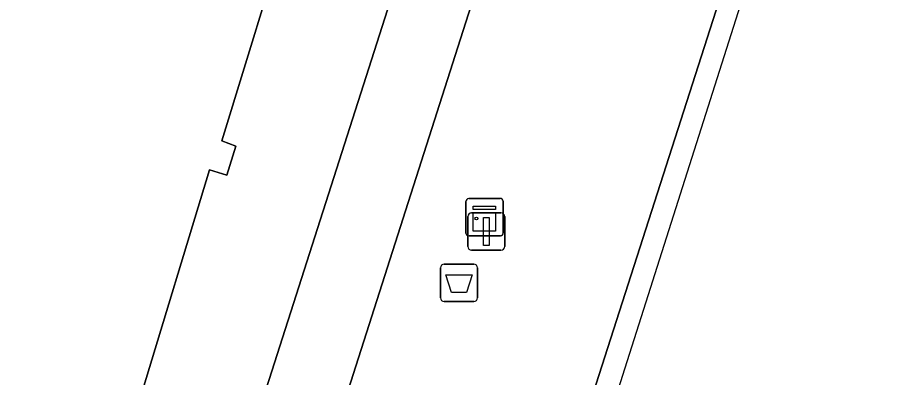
# Model space of a CAD drawing. Extents: x 160675 to 161153, y 383241 to 383714.
# Drawn here: x 161088.79 to 161112.56, y 383383.1 to 383392.72 of the extents above; entities that cross this region are included whole.
import ezdxf

# ---------------------------------------------------------------- set-up
doc = ezdxf.new("R2010")
doc.units = 0
for name, color, linetype in [('IMGEO_Afvalbak', 7, 'Continuous'), ('IMGEO_Fietspad_gesloten', 7, 'Continuous'), ('IMGEO_Kast', 7, 'Continuous'), ('IMGEO_Lichtmast', 7, 'Continuous'), ('IMGEO_Pand', 7, 'Continuous'), ('IMGEO_Rijbaan_lokaal_open', 7, 'Continuous'), ('IMGEO_Voetgangersgebied_open', 7, 'Continuous'), ('IMGEO_Voetpad_open', 7, 'Continuous')]:
    doc.layers.add(name, color=color, linetype=linetype)

msp = doc.modelspace()

# ---------------------------------------------------------------- linework, layer by layer
at = {"layer": 'IMGEO_Afvalbak'}
for p, q in [((161100.21, 383386.126), (161101, 383386.126)), ((161101, 383386.126), (161100.21, 383386.126)), ((161100.11, 383385.226), (161100.11, 383386.026)), ((161100.11, 383386.026), (161100.11, 383385.226)), ((161101.1, 383386.026), (161101.1, 383385.226)), ((161101.1, 383385.226), (161101.1, 383386.026)), ((161101, 383385.126), (161100.21, 383385.126)), ((161100.21, 383385.126), (161101, 383385.126))]:
    msp.add_line(p, q, dxfattribs=at)
msp.add_lwpolyline([(161100.253, 383385.84), (161100.957, 383385.84), (161100.808, 383385.37), (161100.402, 383385.37), (161100.253, 383385.84)], dxfattribs=at)
for centre, start, end in [((161100.21, 383386.026), 90, 180), ((161100.21, 383386.026), 90, 180), ((161101, 383386.026), 0, 90), ((161101, 383386.026), 360, 90), ((161100.21, 383385.226), 180, 270), ((161100.21, 383385.226), 180, 270), ((161101, 383385.226), 270, 0), ((161101, 383385.226), 270, 0)]:
    msp.add_arc(centre, 0.1, start, end, dxfattribs=at)
at = {"layer": 'IMGEO_Fietspad_gesloten'}
for points in [[(161136.323, 383508.668), (161135.437, 383505.693), (161134.331, 383502.407), (161133.4, 383500), (161132.165, 383496.809), (161130.173, 383491.135), (161127.208, 383481.818), (161122.498, 383467.015), (161120.382, 383460.363), (161120.37, 383460.302), (161118.601, 383455.071), (161118.548, 383454.992), (161111.242, 383432.14), (161095.589, 383383.263), (161087.624, 383358.486), (161087.564, 383358.301), (161083.78, 383346.529), (161083.048, 383344.18), (161082.416, 383341.836)], [(161084.465, 383341.347), (161085.045, 383343.449), (161085.62, 383345.335), (161089.577, 383357.659), (161089.636, 383357.844), (161090.169, 383359.505), (161092.79, 383367.643), (161096.168, 383378.107), (161097.142, 383381.223), (161101.56, 383395.014), (161113.225, 383431.432), (161120.279, 383453.425), (161120.819, 383455.108), (161122.052, 383458.909), (161122.383, 383459.936), (161125.007, 383468.087)]]:
    msp.add_lwpolyline(points, dxfattribs=at)
at = {"layer": 'IMGEO_Kast'}
for p, q in [((161100.791, 383386.961), (161100.791, 383387.802)), ((161100.791, 383387.802), (161100.791, 383386.961)), ((161100.866, 383387.886), (161101.707, 383387.886)), ((161101.707, 383387.886), (161100.866, 383387.886)), ((161101.791, 383387.811), (161101.791, 383386.97)), ((161101.791, 383386.97), (161101.791, 383387.811)), ((161101.716, 383386.886), (161100.875, 383386.886)), ((161100.875, 383386.886), (161101.716, 383386.886))]:
    msp.add_line(p, q, dxfattribs=at)
for points in [[(161100.986, 383387.676), (161101.586, 383387.676), (161101.586, 383387.591), (161100.986, 383387.591), (161100.986, 383387.676)], [(161100.986, 383387.501), (161101.586, 383387.501), (161101.586, 383387.012), (161100.986, 383387.012), (161100.986, 383387.501)]]:
    msp.add_lwpolyline(points, dxfattribs=at)
msp.add_circle((161101.07, 383387.35), 0.0377, dxfattribs=at)
for centre, start, end in [((161100.869, 383387.808), 92.4484, 184.2845), ((161100.869, 383387.808), 92.4484, 184.2845), ((161101.713, 383387.808), 2.4484, 94.2845), ((161101.713, 383387.808), 2.4484, 94.2845), ((161100.869, 383386.964), 182.4484, 274.2845), ((161100.869, 383386.964), 182.4484, 274.2845), ((161101.713, 383386.964), 272.4484, 4.2845), ((161101.713, 383386.964), 272.4484, 4.2845)]:
    msp.add_arc(centre, 0.0779, start, end, dxfattribs=at)
at = {"layer": 'IMGEO_Lichtmast'}
for p, q in [((161100.839, 383386.599), (161100.839, 383387.399)), ((161100.839, 383387.399), (161100.839, 383386.599)), ((161100.939, 383387.499), (161101.729, 383387.499)), ((161101.729, 383387.499), (161100.939, 383387.499)), ((161101.829, 383387.399), (161101.829, 383386.599)), ((161101.829, 383386.599), (161101.829, 383387.399)), ((161101.729, 383386.499), (161100.939, 383386.499)), ((161100.939, 383386.499), (161101.729, 383386.499))]:
    msp.add_line(p, q, dxfattribs=at)
msp.add_lwpolyline([(161101.259, 383387.374), (161101.409, 383387.374), (161101.409, 383386.624), (161101.259, 383386.624), (161101.259, 383387.374)], dxfattribs=at)
for centre, start, end in [((161100.939, 383387.399), 90, 180), ((161100.939, 383387.399), 90, 180), ((161101.729, 383387.399), 0, 90), ((161101.729, 383387.399), 360, 90), ((161100.939, 383386.599), 180, 270), ((161100.939, 383386.599), 180, 270), ((161101.729, 383386.599), 270, 0), ((161101.729, 383386.599), 270, 0)]:
    msp.add_arc(centre, 0.1, start, end, dxfattribs=at)
at = {"layer": 'IMGEO_Pand'}
msp.add_lwpolyline([(161087.633, 383368.82), (161089.601, 383374.919), (161090.026, 383374.802), (161090.273, 383375.564), (161089.845, 383375.717), (161091.803, 383381.774), (161092.224, 383381.656), (161092.464, 383382.406), (161092.076, 383382.563), (161093.924, 383388.651), (161094.386, 383388.509), (161094.631, 383389.285), (161094.252, 383389.433), (161096.117, 383395.508), (161096.591, 383395.395), (161096.832, 383396.154), (161096.446, 383396.303), (161098.363, 383402.374), (161098.784, 383402.249), (161099.024, 383403.003), (161098.673, 383403.152), (161100.551, 383409.232)], dxfattribs=at)
at = {"layer": 'IMGEO_Rijbaan_lokaal_open'}
msp.add_lwpolyline([(161090.326, 383337.057), (161091.959, 383342.19), (161108.08, 383392.862), (161108.114, 383392.971), (161107.563, 383393.154), (161103.103, 383379.257), (161096.146, 383357.606), (161089.61, 383337.285)], close=True, dxfattribs=at)
at = {"layer": 'IMGEO_Voetgangersgebied_open'}
for points in [[(161087.624, 383358.486), (161095.589, 383383.263), (161111.242, 383432.14)], [(161100.551, 383409.232), (161098.673, 383403.152), (161099.024, 383403.003), (161098.784, 383402.249), (161098.363, 383402.374), (161096.446, 383396.303), (161096.832, 383396.154), (161096.591, 383395.395), (161096.117, 383395.508), (161094.252, 383389.433), (161094.631, 383389.285), (161094.386, 383388.509), (161093.924, 383388.651), (161092.076, 383382.563), (161092.464, 383382.406), (161092.224, 383381.656), (161091.803, 383381.774), (161089.845, 383375.717), (161090.273, 383375.564), (161090.026, 383374.802), (161089.601, 383374.919), (161087.633, 383368.82)]]:
    msp.add_lwpolyline(points, dxfattribs=at)
at = {"layer": 'IMGEO_Voetpad_open'}
msp.add_lwpolyline([(161107.563, 383393.154), (161101.56, 383395.014), (161097.142, 383381.223), (161103.103, 383379.257)], close=True, dxfattribs=at)

doc.saveas('drawing.dxf')
